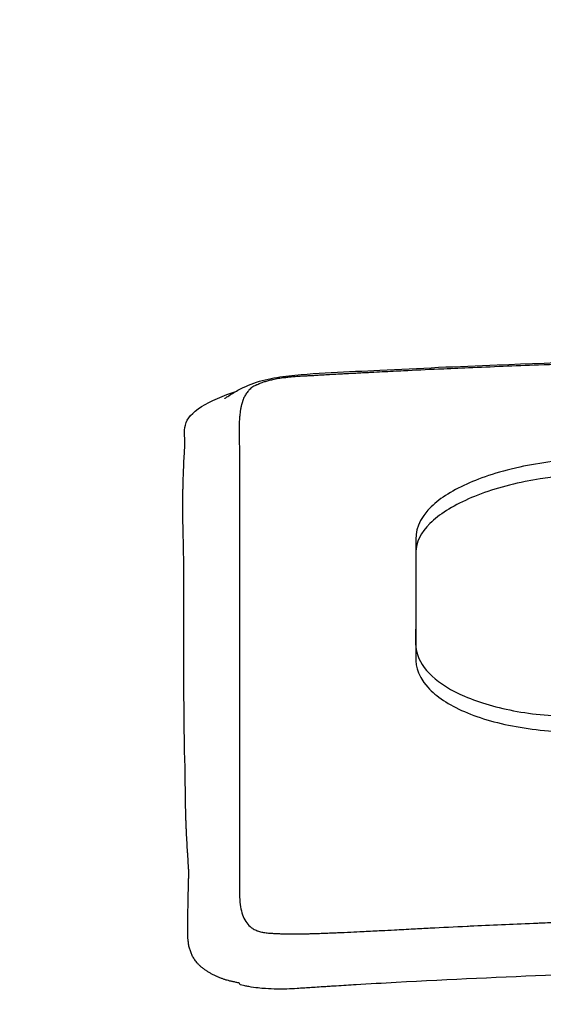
# Model space of a CAD drawing. Header units: millimetres. Extents: x 0 to 7374, y 0 to 4200.
# Tile 536 of 656: x 2021 to 2030, y 3919 to 3937. Entities that reach past the tile are written whole.
import ezdxf

# ---------------------------------------------------------------- set-up
doc = ezdxf.new("R2010")
doc.units = ezdxf.units.MM
doc.header["$LTSCALE"] = 0.2

# ---------------------------------------------------------------- blocks, each defined once
blk = doc.blocks.new('A$C9c4d0392')
for radius, start, end in [(92, 325.69885, 214.30115), (76, 98.72736, 98.72737), (76, 99.50024, 99.50026)]:
    blk.add_arc((0, 187.5), radius, start, end)
for points, knots in [([(-45.335, 267.275), (-45.689, 267.065), (-46.038, 266.858), (-46.767, 266.427), (-47.014, 266.28), (-48.055, 265.619), (-48.661, 265.196), (-49.57, 264.452), (-49.896, 264.158), (-51.375, 262.675), (-52.076, 261.449), (-52.412, 259.388), (-52.322, 258.565), (-51.627, 256.749), (-50.921, 255.766), (-48.983, 253.95), (-47.806, 253.109), (-46.179, 252.19), (-45.975, 252.078), (-44.938, 251.525), (-44.037, 251.095), (-42.09, 250.259), (-41.044, 249.852), (-38.825, 249.073), (-37.652, 248.699), (-33.96, 247.634), (-31.272, 246.996), (-26.3, 246.03), (-24.103, 245.666), (-20.125, 245.11), (-18.379, 244.899), (-13.932, 244.437), (-11.19, 244.221), (-7.04, 243.996), (-5.623, 243.936), (-2.822, 243.852), (-1.412, 243.829), (0, 243.829)], [-11.154238, -11.154238, -11.154238, -11.154238, -10.868129, -10.868129, -10.55799, -10.55799, -10.063125, -10.063125, -9.746706, -9.746706, -8.479112, -8.479112, -7.633641, -7.633641, -6.611509, -6.611509, -5.689122, -5.689122, -5.561638, -5.561638, -5.052877, -5.052877, -4.538879, -4.538879, -4.025725, -4.025725, -3.004294, -3.004294, -2.253425, -2.253425, -1.690162, -1.690162, -0.844455, -0.844455, -0.423499, -0.423499, -0.000001, -0.000001, -0.000001, -0.000001]), ([(-44.694, 266.795), (-45.425, 266.369), (-46.102, 265.929), (-47.307, 265.026), (-47.83, 264.57), (-49.167, 263.19), (-49.771, 262.238), (-50.701, 259.183), (-49.8, 257.241), (-46.09, 253.641), (-42.886, 251.889), (-34.586, 248.899), (-29.65, 247.68), (-21.251, 246.274), (-18.249, 245.876), (-12.101, 245.256), (-8.927, 245.029), (-3.862, 244.82), (-1.931, 244.775), (0, 244.774)], [-9.811279, -9.811279, -9.811279, -9.811279, -9.398642, -9.398642, -8.992054, -8.992054, -8.186721, -8.186721, -6.422299, -6.422299, -4.443931, -4.443931, -2.53415, -2.53415, -1.54967, -1.54967, -0.579407, -0.579407, -0.000001, -0.000001, -0.000001, -0.000001]), ([(-11.799, 263.652), (-11.799, 263.652), (-11.796, 263.653), (-11.786, 263.66), (-11.78, 263.664), (-11.765, 263.674), (-11.755, 263.68), (-11.732, 263.695), (-11.718, 263.704), (-11.69, 263.723), (-11.674, 263.732), (-11.627, 263.761), (-11.595, 263.781), (-11.435, 263.869), (-11.306, 263.923), (-11.033, 264.004), (-10.887, 264.031), (-10.16, 264.124), (-9.567, 264.134), (-8.269, 264.202), (-7.559, 264.234), (-4.567, 264.355), (-2.283, 264.404), (0, 264.404)], [1.221146, 1.221146, 1.221146, 1.221146, 1.228992, 1.228992, 1.23452, 1.23452, 1.240072, 1.240072, 1.245636, 1.245636, 1.251178, 1.251178, 1.262323, 1.262323, 1.306641, 1.306641, 1.350901, 1.350901, 1.527532, 1.527532, 1.740892, 1.740892, 2.425887, 2.425887, 2.425887, 2.425887]), ([(0, 264.37), (-0.519, 264.37), (-1.028, 264.368), (-1.527, 264.363), (-1.776, 264.36), (-2.023, 264.357), (-2.267, 264.354), (-2.699, 264.348), (-3.122, 264.34), (-3.538, 264.331), (-3.826, 264.325), (-4.109, 264.318), (-4.389, 264.31), (-4.69, 264.302), (-4.986, 264.294), (-5.278, 264.284), (-5.554, 264.276), (-5.826, 264.266), (-6.095, 264.257), (-6.529, 264.241), (-6.953, 264.224), (-7.367, 264.206), (-7.54, 264.199), (-7.711, 264.191), (-7.88, 264.183), (-7.891, 264.183), (-7.902, 264.182), (-7.913, 264.182), (-8.129, 264.172), (-8.341, 264.162), (-8.55, 264.152), (-8.613, 264.149), (-8.675, 264.145), (-8.736, 264.142), (-8.871, 264.136), (-9.004, 264.129), (-9.136, 264.122), (-9.168, 264.12), (-9.201, 264.119), (-9.234, 264.117), (-9.274, 264.115), (-9.314, 264.113), (-9.354, 264.111), (-9.441, 264.106), (-9.528, 264.102), (-9.614, 264.097), (-9.628, 264.096), (-9.643, 264.096), (-9.657, 264.095), (-9.688, 264.093), (-9.731, 264.091), (-9.78, 264.088), (-9.796, 264.087), (-9.812, 264.086), (-9.83, 264.085), (-9.872, 264.083), (-9.916, 264.081), (-9.96, 264.078), (-9.981, 264.077), (-10.002, 264.076), (-10.022, 264.075), (-10.058, 264.073), (-10.093, 264.071), (-10.125, 264.069), (-10.129, 264.068), (-10.133, 264.068), (-10.137, 264.068), (-10.149, 264.067), (-10.16, 264.067), (-10.171, 264.066), (-10.195, 264.065), (-10.217, 264.063), (-10.238, 264.062), (-10.263, 264.061), (-10.287, 264.06), (-10.308, 264.058), (-10.316, 264.058), (-10.324, 264.058), (-10.331, 264.057), (-10.366, 264.055), (-10.398, 264.054), (-10.427, 264.052)], [0, 0, 0, 0, 0.0293168, 0.0293168, 0.0293168, 0.0439541, 0.0439541, 0.0439541, 0.0698135, 0.0698135, 0.0698135, 0.087676, 0.087676, 0.087676, 0.1068468, 0.1068468, 0.1068468, 0.125, 0.125, 0.125, 0.1543063, 0.1543063, 0.1543063, 0.1664997, 0.1664997, 0.1664997, 0.1673137, 0.1673137, 0.1673137, 0.1828716, 0.1828716, 0.1828716, 0.1875, 0.1875, 0.1875, 0.1975548, 0.1975548, 0.1975548, 0.2000451, 0.2000451, 0.2000451, 0.203125, 0.203125, 0.203125, 0.2098104, 0.2098104, 0.2098104, 0.2109375, 0.2109375, 0.2109375, 0.2133188, 0.2133188, 0.2133188, 0.2141024, 0.2141024, 0.2141024, 0.2160163, 0.2160163, 0.2160163, 0.2169202, 0.2169202, 0.2169202, 0.2185406, 0.2185406, 0.2185406, 0.21875, 0.21875, 0.21875, 0.2193828, 0.2193828, 0.2193828, 0.2207211, 0.2207211, 0.2207211, 0.222344, 0.222344, 0.222344, 0.2229245, 0.2229245, 0.2229245, 0.2256711, 0.2256711, 0.2256711, 0.2256711]), ([(-10.427, 264.052), (-10.448, 264.051), (-10.469, 264.05), (-10.489, 264.048), (-10.509, 264.047), (-10.53, 264.045), (-10.551, 264.044), (-10.557, 264.043), (-10.563, 264.043), (-10.569, 264.042), (-10.584, 264.041), (-10.599, 264.039), (-10.615, 264.038), (-10.623, 264.037), (-10.631, 264.036), (-10.639, 264.035), (-10.651, 264.034), (-10.664, 264.032), (-10.678, 264.031), (-10.691, 264.029), (-10.705, 264.028), (-10.719, 264.026), (-10.754, 264.022), (-10.788, 264.017), (-10.821, 264.012), (-10.858, 264.005), (-10.894, 263.999), (-10.929, 263.991), (-10.957, 263.985), (-10.984, 263.978), (-11.01, 263.971), (-11.022, 263.968), (-11.033, 263.965), (-11.045, 263.962), (-11.051, 263.96), (-11.058, 263.958), (-11.064, 263.956), (-11.076, 263.952), (-11.088, 263.948), (-11.099, 263.944), (-11.109, 263.941), (-11.118, 263.938), (-11.127, 263.934), (-11.138, 263.93), (-11.15, 263.926), (-11.161, 263.921), (-11.167, 263.919), (-11.172, 263.917), (-11.178, 263.914), (-11.189, 263.91), (-11.2, 263.905), (-11.209, 263.901), (-11.213, 263.9), (-11.217, 263.898), (-11.221, 263.896), (-11.227, 263.893), (-11.232, 263.891), (-11.237, 263.889), (-11.242, 263.886), (-11.247, 263.884), (-11.25, 263.882), (-11.263, 263.875), (-11.276, 263.868), (-11.288, 263.86), (-11.3, 263.852), (-11.312, 263.844), (-11.323, 263.835), (-11.333, 263.826), (-11.344, 263.817), (-11.353, 263.807), (-11.355, 263.806), (-11.357, 263.804), (-11.359, 263.802), (-11.367, 263.793), (-11.375, 263.784), (-11.383, 263.775), (-11.39, 263.766), (-11.398, 263.756), (-11.405, 263.746), (-11.411, 263.736), (-11.418, 263.726), (-11.424, 263.716), (-11.431, 263.705), (-11.437, 263.694), (-11.443, 263.682), (-11.448, 263.672), (-11.453, 263.661), (-11.457, 263.65), (-11.458, 263.649), (-11.459, 263.647), (-11.459, 263.646), (-11.464, 263.635), (-11.468, 263.623), (-11.472, 263.612), (-11.473, 263.609), (-11.474, 263.605), (-11.475, 263.602), (-11.478, 263.591), (-11.481, 263.581), (-11.485, 263.57), (-11.488, 263.558), (-11.492, 263.546), (-11.496, 263.533), (-11.497, 263.529), (-11.498, 263.524), (-11.499, 263.519), (-11.504, 263.499), (-11.508, 263.478), (-11.512, 263.456), (-11.516, 263.435), (-11.519, 263.412), (-11.522, 263.389), (-11.524, 263.372), (-11.526, 263.354), (-11.528, 263.335), (-11.529, 263.32), (-11.53, 263.306), (-11.531, 263.292), (-11.534, 263.253), (-11.536, 263.216), (-11.537, 263.18), (-11.537, 263.178), (-11.537, 263.176), (-11.537, 263.173), (-11.538, 263.143), (-11.539, 263.114), (-11.539, 263.086), (-11.539, 263.064), (-11.54, 263.042), (-11.539, 263.021), (-11.539, 262.972), (-11.538, 262.927), (-11.537, 262.883), (-11.536, 262.837), (-11.534, 262.794), (-11.533, 262.753), (-11.533, 262.734), (-11.532, 262.715), (-11.532, 262.697), (-11.531, 262.579), (-11.531, 262.458), (-11.531, 262.334), (-11.531, 262.302), (-11.531, 262.269), (-11.53, 262.237), (-11.53, 262.234), (-11.53, 262.23), (-11.53, 262.227), (-11.53, 262.213), (-11.53, 262.199), (-11.53, 262.185), (-11.53, 262.135), (-11.53, 262.087), (-11.53, 262.038), (-11.53, 261.99), (-11.53, 261.942), (-11.53, 261.893), (-11.53, 261.874), (-11.531, 261.854), (-11.531, 261.834), (-11.531, 261.822), (-11.531, 261.81), (-11.531, 261.798), (-11.531, 261.761), (-11.531, 261.723), (-11.531, 261.684), (-11.531, 261.667), (-11.531, 261.651), (-11.531, 261.634), (-11.531, 261.435), (-11.531, 261.237), (-11.531, 261.039), (-11.531, 260.956), (-11.531, 260.874), (-11.531, 260.792), (-11.531, 260.67), (-11.531, 260.549), (-11.531, 260.428)], [0.2256711, 0.2256711, 0.2256711, 0.2256711, 0.2276557, 0.2276557, 0.2276557, 0.2296731, 0.2296731, 0.2296731, 0.2302571, 0.2302571, 0.2302571, 0.2316414, 0.2316414, 0.2316414, 0.232316, 0.232316, 0.232316, 0.2333695, 0.2333695, 0.2333695, 0.234375, 0.234375, 0.234375, 0.2368508, 0.2368508, 0.2368508, 0.2396811, 0.2396811, 0.2396811, 0.2419785, 0.2419785, 0.2419785, 0.2429694, 0.2429694, 0.2429694, 0.243523, 0.243523, 0.243523, 0.2445257, 0.2445257, 0.2445257, 0.245315, 0.245315, 0.245315, 0.2463483, 0.2463483, 0.2463483, 0.2469118, 0.2469118, 0.2469118, 0.2480301, 0.2480301, 0.2480301, 0.2485086, 0.2485086, 0.2485086, 0.2492543, 0.2492543, 0.2492543, 0.25, 0.25, 0.25, 0.252603, 0.252603, 0.252603, 0.2551191, 0.2551191, 0.2551191, 0.2575109, 0.2575109, 0.2575109, 0.2579785, 0.2579785, 0.2579785, 0.2600365, 0.2600365, 0.2600365, 0.2620323, 0.2620323, 0.2620323, 0.2639897, 0.2639897, 0.2639897, 0.265947, 0.265947, 0.265947, 0.2676861, 0.2676861, 0.2676861, 0.2679435, 0.2679435, 0.2679435, 0.269646, 0.269646, 0.269646, 0.2701416, 0.2701416, 0.2701416, 0.2716469, 0.2716469, 0.2716469, 0.2733118, 0.2733118, 0.2733118, 0.2739328, 0.2739328, 0.2739328, 0.2765732, 0.2765732, 0.2765732, 0.2792302, 0.2792302, 0.2792302, 0.28125, 0.28125, 0.28125, 0.2828655, 0.2828655, 0.2828655, 0.287258, 0.287258, 0.287258, 0.2875648, 0.2875648, 0.2875648, 0.2913589, 0.2913589, 0.2913589, 0.2943553, 0.2943553, 0.2943553, 0.3014558, 0.3014558, 0.3014558, 0.3090197, 0.3090197, 0.3090197, 0.3125, 0.3125, 0.3125, 0.3348887, 0.3348887, 0.3348887, 0.3406774, 0.3406774, 0.3406774, 0.3412201, 0.3412201, 0.3412201, 0.34375, 0.34375, 0.34375, 0.3524471, 0.3524471, 0.3524471, 0.3610261, 0.3610261, 0.3610261, 0.3643484, 0.3643484, 0.3643484, 0.3664048, 0.3664048, 0.3664048, 0.3724746, 0.3724746, 0.3724746, 0.375, 0.375, 0.375, 0.4046963, 0.4046963, 0.4046963, 0.4170338, 0.4170338, 0.4170338, 0.4352923, 0.4352923, 0.4352923, 0.4352923]), ([(-12.562, 261.503), (-12.563, 261.591), (-12.564, 261.735), (-12.562, 261.905), (-12.559, 262.001), (-12.558, 262.042), (-12.557, 262.069), (-12.556, 262.095), (-12.556, 262.105), (-12.555, 262.136), (-12.553, 262.217), (-12.552, 262.249), (-12.549, 262.326), (-12.547, 262.387), (-12.54, 262.547), (-12.533, 262.665), (-12.524, 262.788), (-12.524, 262.833), (-12.529, 262.947), (-12.53, 262.98), (-12.531, 263.035), (-12.531, 263.041), (-12.523, 263.204), (-12.472, 263.309), (-12.198, 263.533), (-12.007, 263.632), (-11.712, 263.737), (-11.664, 263.753), (-11.614, 263.768)], [0.3816325, 0.3816325, 0.3816325, 0.3816325, 0.40625, 0.421875, 0.4296875, 0.4335938, 0.4335938, 0.4375, 0.4375, 0.453125, 0.453125, 0.4609375, 0.4609375, 0.46875, 0.46875, 0.5, 0.5, 0.515625, 0.515625, 0.5234375, 0.5234375, 0.53125, 0.53125, 0.5625, 0.5625, 0.59375, 0.59375, 0.5997246, 0.5997246, 0.5997246, 0.5997246]), ([(1.281, 259.107), (1.281, 259.145), (1.281, 259.182), (1.281, 259.257), (1.281, 259.295), (1.281, 259.407), (1.281, 259.481), (1.281, 259.704), (1.281, 259.852), (1.281, 260.291), (1.281, 260.581), (1.281, 261.107), (1.283, 261.283), (1.273, 261.515), (1.191, 261.68), (0.873, 261.997), (0.633, 262.143), (0.051, 262.377), (-0.297, 262.474), (-1.341, 262.641), (-1.87, 262.627), (-2.916, 262.612), (-3.446, 262.602), (-4.585, 262.575), (-5.023, 262.564), (-5.649, 262.536), (-6.057, 262.484), (-6.853, 262.311), (-7.19, 262.192), (-7.733, 261.936), (-7.955, 261.783), (-8.342, 261.359), (-8.328, 261.151), (-8.328, 260.45), (-8.328, 259.979), (-8.328, 259.285), (-8.341, 259.165), (-8.271, 258.88), (-8.177, 258.733), (-7.883, 258.46), (-7.682, 258.336), (-7.165, 258.113), (-6.842, 258.019), (-6.121, 257.892), (-5.732, 257.861), (-5.047, 257.862), (-4.647, 257.881), (-3.612, 257.906), (-3.145, 257.916), (-2.446, 257.928), (-2.213, 257.931), (-1.863, 257.936), (-1.747, 257.937), (-1.51, 257.939), (-1.393, 257.94), (-1.281, 257.941)], [-2.617456, -2.617456, -2.617456, -2.617456, -2.615773, -2.615773, -2.614089, -2.614089, -2.610722, -2.610722, -2.603989, -2.603989, -2.590521, -2.590521, -2.579179, -2.579179, -2.548527, -2.548527, -2.516135, -2.516135, -2.486469, -2.486469, -2.44117, -2.44117, -2.394766, -2.394766, -2.341296, -2.341296, -2.235435, -2.235435, -2.119404, -2.119404, -1.993858, -1.993858, -1.795734, -1.795734, -1.414479, -1.414479, -1.246443, -1.246443, -1.053651, -1.053651, -0.857851, -0.857851, -0.639459, -0.639459, -0.418498, -0.418498, -0.260577, -0.260577, -0.130756, -0.130756, -0.06596, -0.06596, -0.033583, -0.033583, -0.000001, -0.000001, -0.000001, -0.000001]), ([(1.281, 259.107), (1.281, 259.164), (1.281, 259.221), (1.281, 259.427), (1.281, 259.576), (1.281, 260.02), (1.281, 260.311), (1.281, 260.827), (1.296, 261.007), (1.241, 261.312), (1.13, 261.481), (0.757, 261.789), (0.501, 261.924), (-0.125, 262.145), (-0.488, 262.229), (-1.445, 262.355), (-1.901, 262.342), (-2.951, 262.327), (-3.465, 262.317), (-4.95, 262.282), (-5.593, 262.287), (-6.724, 262.06), (-7.074, 261.952), (-7.667, 261.69), (-7.904, 261.539), (-8.234, 261.208), (-8.321, 261.033), (-8.329, 260.797), (-8.328, 260.598), (-8.328, 259.884), (-8.328, 259.442), (-8.328, 258.852), (-8.33, 258.64), (-7.954, 258.226), (-7.728, 258.076), (-7.152, 257.826), (-6.808, 257.729), (-6.046, 257.602), (-5.635, 257.573), (-5.02, 257.584), (-4.567, 257.6), (-3.494, 257.626), (-3.052, 257.634), (-2.388, 257.645), (-2.167, 257.648), (-1.835, 257.652), (-1.724, 257.653), (-1.498, 257.655), (-1.388, 257.656), (-1.281, 257.657)], [0.063478, 0.063478, 0.063478, 0.063478, 0.101916, 0.101916, 0.203796, 0.203796, 0.407286, 0.407286, 0.56934, 0.56934, 0.784512, 0.784512, 0.997661, 0.997661, 1.21061, 1.21061, 1.514344, 1.514344, 1.805569, 1.805569, 2.356285, 2.356285, 2.642443, 2.642443, 2.929148, 2.929148, 3.218147, 3.218147, 3.316495, 3.316495, 3.468109, 3.468109, 3.51439, 3.51439, 3.545869, 3.545869, 3.577253, 3.577253, 3.608703, 3.608703, 3.623586, 3.623586, 3.634029, 3.634029, 3.639256, 3.639256, 3.64187, 3.64187, 3.644585, 3.644585, 3.644585, 3.644585]), ([(-12.528, 257.108), (-12.53, 257.201), (-12.532, 257.293), (-12.533, 257.386), (-12.537, 257.655), (-12.54, 257.923), (-12.541, 258.188), (-12.542, 258.332), (-12.543, 258.474), (-12.543, 258.617), (-12.543, 258.663), (-12.543, 258.709), (-12.543, 258.755), (-12.543, 258.912), (-12.543, 259.067), (-12.543, 259.222), (-12.543, 259.267), (-12.543, 259.312), (-12.543, 259.356), (-12.542, 259.479), (-12.542, 259.601), (-12.542, 259.722), (-12.542, 259.783), (-12.542, 259.843), (-12.541, 259.904), (-12.541, 259.924), (-12.541, 259.948), (-12.541, 259.971), (-12.541, 259.976), (-12.541, 259.981), (-12.541, 259.986), (-12.541, 260.01), (-12.541, 260.033), (-12.541, 260.053), (-12.541, 260.055), (-12.541, 260.058), (-12.541, 260.061), (-12.541, 260.07), (-12.541, 260.078), (-12.541, 260.085), (-12.541, 260.126), (-12.541, 260.174), (-12.542, 260.228), (-12.542, 260.236), (-12.542, 260.244), (-12.542, 260.252), (-12.542, 260.291), (-12.543, 260.333), (-12.543, 260.378), (-12.544, 260.438), (-12.544, 260.502), (-12.545, 260.572), (-12.545, 260.598), (-12.545, 260.619), (-12.545, 260.638), (-12.545, 260.642), (-12.545, 260.645), (-12.545, 260.649), (-12.545, 260.67), (-12.545, 260.688), (-12.546, 260.707), (-12.546, 260.711), (-12.546, 260.714), (-12.546, 260.718), (-12.546, 260.722), (-12.546, 260.726), (-12.546, 260.73), (-12.547, 260.78), (-12.547, 260.832), (-12.548, 260.886), (-12.55, 260.94), (-12.551, 260.997), (-12.552, 261.055), (-12.553, 261.089), (-12.554, 261.126), (-12.555, 261.164), (-12.555, 261.17), (-12.555, 261.176), (-12.555, 261.182), (-12.556, 261.212), (-12.557, 261.243), (-12.557, 261.273), (-12.558, 261.287), (-12.558, 261.301), (-12.558, 261.315), (-12.559, 261.354), (-12.56, 261.391), (-12.561, 261.425), (-12.561, 261.427), (-12.561, 261.43), (-12.561, 261.432), (-12.561, 261.456), (-12.562, 261.48), (-12.562, 261.503)], [0, 0, 0, 0, 0.0228445, 0.0228445, 0.0228445, 0.0891828, 0.0891828, 0.0891828, 0.125, 0.125, 0.125, 0.1366406, 0.1366406, 0.1366406, 0.1761244, 0.1761244, 0.1761244, 0.1875, 0.1875, 0.1875, 0.21875, 0.21875, 0.21875, 0.234375, 0.234375, 0.234375, 0.2396808, 0.2396808, 0.2396808, 0.2408376, 0.2408376, 0.2408376, 0.2464149, 0.2464149, 0.2464149, 0.2472084, 0.2472084, 0.2472084, 0.25, 0.25, 0.25, 0.2668825, 0.2668825, 0.2668825, 0.2694401, 0.2694401, 0.2694401, 0.28125, 0.28125, 0.28125, 0.296875, 0.296875, 0.296875, 0.3025201, 0.3025201, 0.3025201, 0.3036838, 0.3036838, 0.3036838, 0.3100321, 0.3100321, 0.3100321, 0.3112389, 0.3112389, 0.3112389, 0.3125, 0.3125, 0.3125, 0.3281719, 0.3281719, 0.3281719, 0.34375, 0.34375, 0.34375, 0.3528631, 0.3528631, 0.3528631, 0.3543505, 0.3543505, 0.3543505, 0.3614964, 0.3614964, 0.3614964, 0.3649321, 0.3649321, 0.3649321, 0.374304, 0.374304, 0.374304, 0.375, 0.375, 0.375, 0.3816325, 0.3816325, 0.3816325, 0.3816325]), ([(-11.531, 260.428), (-11.531, 260.204), (-11.531, 259.983), (-11.531, 259.703), (-11.53, 259.646), (-11.53, 259.532), (-11.53, 259.475), (-11.53, 259.361), (-11.53, 259.304), (-11.531, 259.213), (-11.531, 259.18), (-11.531, 258.785), (-11.531, 258.428), (-11.531, 257.997), (-11.531, 257.92), (-11.531, 257.745), (-11.531, 257.649), (-11.531, 257.457), (-11.53, 257.362), (-11.53, 257.173), (-11.53, 257.078), (-11.531, 256.89), (-11.531, 256.796), (-11.531, 256.66), (-11.531, 256.618), (-11.531, 256.485), (-11.531, 256.395), (-11.53, 256.218), (-11.53, 256.129), (-11.53, 255.954), (-11.53, 255.867), (-11.531, 255.693), (-11.531, 255.606), (-11.531, 255.449), (-11.531, 255.378), (-11.532, 255.211), (-11.532, 255.111), (-11.532, 254.978), (-11.532, 254.949), (-11.531, 254.873), (-11.531, 254.824), (-11.531, 254.751), (-11.53, 254.731), (-11.53, 254.69), (-11.53, 254.67), (-11.529, 254.627), (-11.529, 254.604), (-11.528, 254.514), (-11.522, 254.455), (-11.505, 254.348), (-11.493, 254.299), (-11.461, 254.21), (-11.441, 254.169), (-11.395, 254.097), (-11.369, 254.066), (-11.323, 254.025), (-11.302, 254.011), (-11.257, 253.984), (-11.234, 253.972), (-11.216, 253.964), (-11.214, 253.963), (-11.212, 253.962)], [0.4352923, 0.4352923, 0.4352923, 0.4352923, 0.46875, 0.46875, 0.4776332, 0.4776332, 0.4865017, 0.4865017, 0.4951357, 0.4951357, 0.5, 0.5, 0.5512774, 0.5512774, 0.5625, 0.5625, 0.5767206, 0.5767206, 0.590921, 0.590921, 0.6050345, 0.6050345, 0.6189117, 0.6189117, 0.625, 0.625, 0.638149, 0.638149, 0.6512936, 0.6512936, 0.6643597, 0.6643597, 0.6771764, 0.6771764, 0.6875, 0.6875, 0.7011869, 0.7011869, 0.7048375, 0.7048375, 0.7109375, 0.7109375, 0.7136781, 0.7136781, 0.7162397, 0.7162397, 0.71875, 0.71875, 0.7246094, 0.7246094, 0.7303949, 0.7303949, 0.7362912, 0.7362912, 0.7421875, 0.7421875, 0.7453934, 0.7453934, 0.7488286, 0.7488286, 0.7492743, 0.7492743, 0.7492743, 0.7492743]), ([(-11.532, 253.008), (-11.531, 253.009), (-11.533, 253.01), (-11.545, 253.013), (-11.548, 253.013), (-11.553, 253.015), (-11.559, 253.016), (-11.572, 253.019), (-11.584, 253.022), (-11.595, 253.024), (-11.606, 253.027), (-11.616, 253.029), (-11.624, 253.031), (-11.633, 253.033), (-11.641, 253.035), (-11.649, 253.036), (-11.657, 253.038), (-11.664, 253.039), (-11.671, 253.041), (-11.677, 253.042), (-11.684, 253.044), (-11.691, 253.045), (-11.696, 253.046), (-11.701, 253.048), (-11.707, 253.049), (-11.724, 253.054), (-11.742, 253.058), (-11.759, 253.063), (-11.776, 253.068), (-11.794, 253.074), (-11.811, 253.079), (-11.828, 253.085), (-11.844, 253.091), (-11.861, 253.097), (-11.87, 253.1), (-11.878, 253.104), (-11.887, 253.107), (-11.903, 253.113), (-11.919, 253.12), (-11.934, 253.126), (-11.938, 253.128), (-11.942, 253.13), (-11.946, 253.132), (-11.962, 253.139), (-11.979, 253.147), (-11.995, 253.155), (-12.012, 253.164), (-12.029, 253.173), (-12.045, 253.182), (-12.062, 253.191), (-12.078, 253.2), (-12.094, 253.21), (-12.11, 253.22), (-12.125, 253.23), (-12.14, 253.24), (-12.155, 253.25), (-12.17, 253.26), (-12.183, 253.27), (-12.197, 253.281), (-12.211, 253.291), (-12.223, 253.301), (-12.236, 253.312), (-12.248, 253.323), (-12.259, 253.333), (-12.264, 253.338), (-12.269, 253.342), (-12.273, 253.347), (-12.286, 253.359), (-12.298, 253.373), (-12.31, 253.387), (-12.326, 253.406), (-12.341, 253.426), (-12.354, 253.447), (-12.368, 253.468), (-12.381, 253.491), (-12.392, 253.515), (-12.402, 253.535), (-12.41, 253.555), (-12.418, 253.577), (-12.423, 253.59), (-12.427, 253.602), (-12.431, 253.615), (-12.434, 253.625), (-12.438, 253.636), (-12.44, 253.646), (-12.444, 253.658), (-12.447, 253.671), (-12.45, 253.683), (-12.452, 253.695), (-12.455, 253.708), (-12.457, 253.72), (-12.459, 253.731), (-12.461, 253.742), (-12.462, 253.754), (-12.466, 253.784), (-12.469, 253.816), (-12.47, 253.852), (-12.47, 253.855), (-12.47, 253.859), (-12.471, 253.863), (-12.471, 253.874), (-12.471, 253.886), (-12.471, 253.898), (-12.472, 253.945), (-12.472, 253.991), (-12.472, 254.035), (-12.472, 254.082), (-12.472, 254.128), (-12.471, 254.172), (-12.471, 254.217), (-12.47, 254.261), (-12.469, 254.303), (-12.469, 254.313), (-12.469, 254.322), (-12.469, 254.331), (-12.468, 254.366), (-12.468, 254.399), (-12.467, 254.432), (-12.467, 254.458), (-12.467, 254.483), (-12.466, 254.508), (-12.466, 254.541), (-12.465, 254.572), (-12.464, 254.603), (-12.462, 254.668), (-12.461, 254.727), (-12.459, 254.782), (-12.459, 254.791), (-12.459, 254.801), (-12.458, 254.81), (-12.458, 254.825), (-12.458, 254.84), (-12.457, 254.854), (-12.457, 254.877), (-12.456, 254.901), (-12.456, 254.924), (-12.456, 254.932), (-12.456, 254.94), (-12.456, 254.948), (-12.455, 254.975), (-12.455, 254.998), (-12.455, 255.016), (-12.455, 255.025), (-12.455, 255.032), (-12.455, 255.037), (-12.455, 255.058), (-12.456, 255.081), (-12.458, 255.112), (-12.459, 255.126), (-12.46, 255.141), (-12.46, 255.157), (-12.463, 255.193), (-12.465, 255.235), (-12.468, 255.283), (-12.469, 255.294), (-12.47, 255.305), (-12.47, 255.316), (-12.472, 255.339), (-12.473, 255.364), (-12.475, 255.39), (-12.479, 255.446), (-12.483, 255.508), (-12.486, 255.576), (-12.489, 255.614), (-12.491, 255.654), (-12.493, 255.695), (-12.495, 255.73), (-12.496, 255.767), (-12.498, 255.805), (-12.499, 255.817), (-12.499, 255.829), (-12.5, 255.84), (-12.501, 255.878), (-12.503, 255.917), (-12.504, 255.955), (-12.504, 255.96), (-12.504, 255.965), (-12.505, 255.969), (-12.506, 256.01), (-12.507, 256.049), (-12.508, 256.086), (-12.511, 256.177), (-12.512, 256.262), (-12.514, 256.342), (-12.514, 256.36), (-12.514, 256.378), (-12.514, 256.395), (-12.515, 256.474), (-12.516, 256.548), (-12.517, 256.617), (-12.517, 256.635), (-12.517, 256.652), (-12.517, 256.67), (-12.518, 256.685), (-12.518, 256.7), (-12.518, 256.715), (-12.518, 256.78), (-12.519, 256.839), (-12.52, 256.892), (-12.52, 256.916), (-12.521, 256.939), (-12.521, 256.961), (-12.523, 257.01), (-12.524, 257.053), (-12.527, 257.09), (-12.527, 257.096), (-12.528, 257.102), (-12.528, 257.108)], [0.0115427, 0.0115427, 0.0115427, 0.0115427, 0.0146484, 0.0146484, 0.0146484, 0.015625, 0.015625, 0.015625, 0.0178551, 0.0178551, 0.0178551, 0.0202674, 0.0202674, 0.0202674, 0.0229148, 0.0229148, 0.0229148, 0.0259265, 0.0259265, 0.0259265, 0.0289758, 0.0289758, 0.0289758, 0.03125, 0.03125, 0.03125, 0.0377305, 0.0377305, 0.0377305, 0.0440992, 0.0440992, 0.0440992, 0.0504476, 0.0504476, 0.0504476, 0.0539243, 0.0539243, 0.0539243, 0.0605952, 0.0605952, 0.0605952, 0.0625, 0.0625, 0.0625, 0.0703125, 0.0703125, 0.0703125, 0.0783247, 0.0783247, 0.0783247, 0.0863004, 0.0863004, 0.0863004, 0.0943196, 0.0943196, 0.0943196, 0.102591, 0.102591, 0.102591, 0.1111299, 0.1111299, 0.1111299, 0.1205155, 0.1205155, 0.1205155, 0.125, 0.125, 0.125, 0.1379552, 0.1379552, 0.1379552, 0.155296, 0.155296, 0.155296, 0.1728695, 0.1728695, 0.1728695, 0.1875, 0.1875, 0.1875, 0.1961343, 0.1961343, 0.1961343, 0.203125, 0.203125, 0.203125, 0.2112932, 0.2112932, 0.2112932, 0.2189534, 0.2189534, 0.2189534, 0.2256261, 0.2256261, 0.2256261, 0.2429357, 0.2429357, 0.2429357, 0.2446802, 0.2446802, 0.2446802, 0.25, 0.25, 0.25, 0.2710616, 0.2710616, 0.2710616, 0.2931584, 0.2931584, 0.2931584, 0.315897, 0.315897, 0.315897, 0.3209944, 0.3209944, 0.3209944, 0.339782, 0.339782, 0.339782, 0.3549607, 0.3549607, 0.3549607, 0.375, 0.375, 0.375, 0.4176625, 0.4176625, 0.4176625, 0.4251751, 0.4251751, 0.4251751, 0.4375, 0.4375, 0.4375, 0.4571251, 0.4571251, 0.4571251, 0.4641527, 0.4641527, 0.4641527, 0.4875862, 0.4875862, 0.4875862, 0.4981624, 0.4981624, 0.4981624, 0.5395346, 0.5395346, 0.5395346, 0.5575362, 0.5575362, 0.5575362, 0.5974985, 0.5974985, 0.5974985, 0.6065205, 0.6065205, 0.6065205, 0.625, 0.625, 0.625, 0.6650307, 0.6650307, 0.6650307, 0.6875, 0.6875, 0.6875, 0.7059258, 0.7059258, 0.7059258, 0.7114096, 0.7114096, 0.7114096, 0.7291617, 0.7291617, 0.7291617, 0.7313753, 0.7313753, 0.7313753, 0.75, 0.75, 0.75, 0.7953084, 0.7953084, 0.7953084, 0.8054739, 0.8054739, 0.8054739, 0.8518684, 0.8518684, 0.8518684, 0.8640791, 0.8640791, 0.8640791, 0.875, 0.875, 0.875, 0.9225825, 0.9225825, 0.9225825, 0.9442487, 0.9442487, 0.9442487, 0.9923203, 0.9923203, 0.9923203, 1, 1, 1, 1]), ([(-11.212, 253.962), (-11.21, 253.961), (-11.207, 253.96), (-11.205, 253.959), (-11.194, 253.955), (-11.182, 253.952), (-11.169, 253.948), (-11.156, 253.945), (-11.142, 253.942), (-11.127, 253.939), (-11.117, 253.937), (-11.107, 253.936), (-11.096, 253.934), (-11.088, 253.933), (-11.08, 253.932), (-11.072, 253.931), (-11.043, 253.927), (-11.011, 253.923), (-10.976, 253.92), (-10.949, 253.918), (-10.92, 253.916), (-10.889, 253.915), (-10.881, 253.914), (-10.873, 253.914), (-10.864, 253.913), (-10.839, 253.912), (-10.813, 253.911), (-10.786, 253.91), (-10.768, 253.91), (-10.751, 253.909), (-10.732, 253.909), (-10.706, 253.908), (-10.679, 253.908), (-10.651, 253.907), (-10.629, 253.907), (-10.606, 253.907), (-10.582, 253.907), (-10.555, 253.907), (-10.527, 253.907), (-10.499, 253.907), (-10.471, 253.907), (-10.443, 253.907), (-10.414, 253.908), (-10.379, 253.908), (-10.344, 253.909), (-10.308, 253.909), (-10.281, 253.91), (-10.253, 253.911), (-10.225, 253.911), (-10.187, 253.912), (-10.149, 253.913), (-10.109, 253.915), (-10.069, 253.916), (-10.029, 253.918), (-9.987, 253.919), (-9.947, 253.921), (-9.905, 253.922), (-9.863, 253.924), (-9.84, 253.925), (-9.817, 253.926), (-9.795, 253.927), (-9.78, 253.928), (-9.765, 253.928), (-9.75, 253.929), (-9.672, 253.932), (-9.592, 253.936), (-9.509, 253.94), (-9.438, 253.943), (-9.365, 253.947), (-9.291, 253.95), (-9.282, 253.951), (-9.273, 253.951), (-9.265, 253.952), (-9.163, 253.957), (-9.058, 253.962), (-8.949, 253.968), (-8.872, 253.972), (-8.794, 253.976), (-8.713, 253.98), (-8.601, 253.986), (-8.486, 253.992), (-8.367, 253.998), (-8.268, 254.003), (-8.167, 254.008), (-8.063, 254.014), (-7.849, 254.025), (-7.624, 254.036), (-7.389, 254.047), (-7.373, 254.048), (-7.357, 254.049), (-7.34, 254.05), (-7.155, 254.059), (-6.964, 254.068), (-6.766, 254.076), (-6.579, 254.085), (-6.386, 254.093), (-6.187, 254.101), (-6.152, 254.102), (-6.118, 254.104), (-6.083, 254.105), (-6.076, 254.105), (-6.07, 254.106), (-6.064, 254.106), (-6.005, 254.108), (-5.945, 254.11), (-5.885, 254.113), (-5.849, 254.114), (-5.808, 254.115), (-5.767, 254.117), (-5.725, 254.118), (-5.683, 254.12), (-5.647, 254.121), (-5.619, 254.122), (-5.595, 254.123), (-5.577, 254.124), (-5.569, 254.124), (-5.561, 254.124), (-5.552, 254.124), (-5.085, 254.14), (-4.62, 254.155), (-4.154, 254.167), (-4.081, 254.169), (-4.007, 254.17), (-3.934, 254.172), (-3.552, 254.182), (-3.171, 254.19), (-2.789, 254.197), (-2.619, 254.2), (-2.449, 254.203), (-2.278, 254.205), (-1.815, 254.212), (-1.352, 254.217), (-0.887, 254.22), (-0.791, 254.22), (-0.695, 254.221), (-0.6, 254.221), (-0.4, 254.222), (-0.2, 254.222), (0, 254.224)], [0.7492743, 0.7492743, 0.7492743, 0.7492743, 0.75, 0.75, 0.75, 0.7537747, 0.7537747, 0.7537747, 0.7573111, 0.7573111, 0.7573111, 0.7595812, 0.7595812, 0.7595812, 0.7612005, 0.7612005, 0.7612005, 0.7668743, 0.7668743, 0.7668743, 0.7712653, 0.7712653, 0.7712653, 0.7724086, 0.7724086, 0.7724086, 0.7758502, 0.7758502, 0.7758502, 0.7780188, 0.7780188, 0.7780188, 0.7811228, 0.7811228, 0.7811228, 0.7836291, 0.7836291, 0.7836291, 0.786446, 0.786446, 0.786446, 0.7892051, 0.7892051, 0.7892051, 0.7924515, 0.7924515, 0.7924515, 0.7948574, 0.7948574, 0.7948574, 0.7980835, 0.7980835, 0.7980835, 0.8012969, 0.8012969, 0.8012969, 0.8044379, 0.8044379, 0.8044379, 0.8060937, 0.8060937, 0.8060937, 0.8071545, 0.8071545, 0.8071545, 0.8126683, 0.8126683, 0.8126683, 0.8173379, 0.8173379, 0.8173379, 0.8178765, 0.8178765, 0.8178765, 0.8241662, 0.8241662, 0.8241662, 0.8285938, 0.8285938, 0.8285938, 0.8347411, 0.8347411, 0.8347411, 0.8398558, 0.8398558, 0.8398558, 0.8503992, 0.8503992, 0.8503992, 0.8511266, 0.8511266, 0.8511266, 0.859375, 0.859375, 0.859375, 0.8671875, 0.8671875, 0.8671875, 0.8685483, 0.8685483, 0.8685483, 0.8687888, 0.8687888, 0.8687888, 0.8710937, 0.8710937, 0.8710937, 0.872449, 0.872449, 0.872449, 0.8738319, 0.8738319, 0.8738319, 0.8749212, 0.8749212, 0.8749212, 0.8754863, 0.8754863, 0.8754863, 0.9068705, 0.9068705, 0.9068705, 0.9118194, 0.9118194, 0.9118194, 0.9375483, 0.9375483, 0.9375483, 0.9490145, 0.9490145, 0.9490145, 0.980211, 0.980211, 0.980211, 0.9866245, 0.9866245, 0.9866245, 1, 1, 1, 1]), ([(-0.001, 253.263), (-0.944, 253.263), (-1.894, 253.254), (-2.856, 253.236), (-3.819, 253.218), (-4.839, 253.19), (-5.79, 253.155), (-6.741, 253.119), (-7.692, 253.076), (-8.681, 253.021), (-8.928, 253.008), (-9.172, 252.994), (-9.413, 252.979), (-9.533, 252.972), (-9.653, 252.965), (-9.771, 252.957), (-9.813, 252.955), (-9.849, 252.953), (-9.885, 252.95), (-9.919, 252.948), (-9.953, 252.946), (-9.992, 252.944), (-10.028, 252.941), (-10.068, 252.939), (-10.117, 252.936), (-10.169, 252.932), (-10.215, 252.929), (-10.255, 252.927), (-10.296, 252.924), (-10.332, 252.922), (-10.369, 252.919), (-10.405, 252.917), (-10.442, 252.915), (-10.486, 252.912), (-10.55, 252.908), (-10.61, 252.905), (-10.669, 252.903), (-10.727, 252.902), (-10.784, 252.901), (-10.844, 252.901), (-10.918, 252.902), (-10.989, 252.905), (-11.059, 252.91), (-11.103, 252.913), (-11.148, 252.917), (-11.193, 252.922), (-11.25, 252.929), (-11.305, 252.936), (-11.36, 252.946), (-11.385, 252.95), (-11.408, 252.954), (-11.435, 252.96), (-11.45, 252.963), (-11.471, 252.967), (-11.489, 252.972), (-11.507, 252.976), (-11.521, 252.979), (-11.517, 252.98)], [0, 0, 0, 0, 0.25, 0.25, 0.25, 0.5, 0.5, 0.5, 0.75, 0.75, 0.75, 0.8125, 0.8125, 0.8125, 0.84375, 0.84375, 0.84375, 0.854681, 0.854681, 0.854681, 0.864854, 0.864854, 0.864854, 0.874447, 0.874447, 0.874447, 0.884787, 0.884787, 0.884787, 0.895518, 0.895518, 0.895518, 0.90625, 0.90625, 0.90625, 0.921992, 0.921992, 0.921992, 0.9375, 0.9375, 0.9375, 0.956598, 0.956598, 0.956598, 0.96875, 0.96875, 0.96875, 0.984375, 0.984375, 0.984375, 0.991606, 0.991606, 0.991606, 0.995853, 0.995853, 0.995853, 1, 1, 1, 1]), ([(-11.517, 252.98), (-11.519, 252.985), (-11.522, 252.99), (-11.525, 252.994), (-11.531, 253.002), (-11.533, 253.006), (-11.532, 253.008)], [0, 0, 0, 0, 0.0042678, 0.0042678, 0.0042678, 0.01154273, 0.01154273, 0.01154273, 0.01154273])]:
    blk.add_open_spline(points, degree=3, knots=knots)

msp = doc.modelspace()

# ---------------------------------------------------------------- block references
msp.add_blockref('A$C9c4d0392', (2036.257, 3666.139))

doc.saveas('drawing.dxf')
